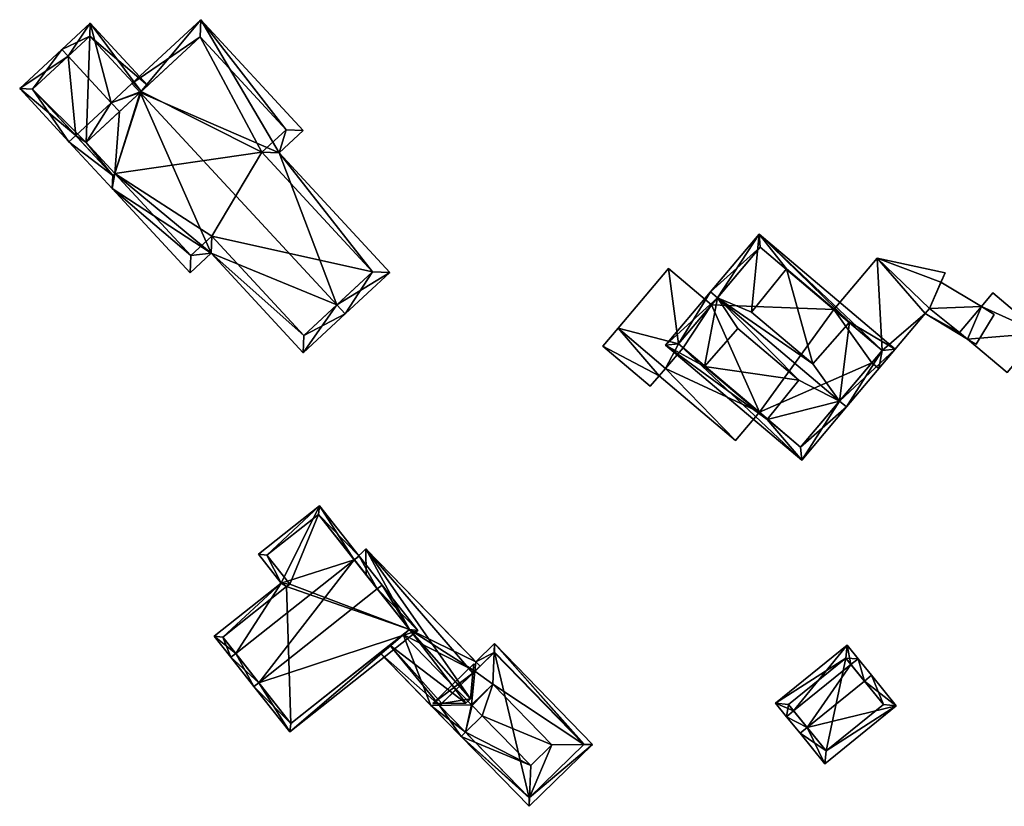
# Model space of a CAD drawing. Header units: inches. Extents: x 2685601 to 2690022, y 1235992 to 1239010.
# Tile 268 of 390: x 2688952 to 2689033, y 1237652 to 1237717. Entities that reach past the tile are written whole.
import ezdxf

# ---------------------------------------------------------------- set-up
doc = ezdxf.new("R2010")
doc.units = ezdxf.units.IN
doc.header["$MEASUREMENT"] = 0
doc.layers.add('Gebaeude Einzelhaus', color=10, linetype='Continuous')
doc.layers.add('Offenes Gebaeude', color=10, linetype='Continuous')

msp = doc.modelspace()

# ---------------------------------------------------------------- meshes
at = {"layer": 'Gebaeude Einzelhaus'}
mesh = msp.add_polyface(dxfattribs=at)
corners = [(2688959.517, 1237710.137, 465.116), (2688957.461, 1237706.871, 463.311), (2688960.196, 1237709.403, 465.116), (2688956.599, 1237707.435, 463.191), (2688959.641, 1237704.149, 463.191), (2688959.824, 1237704.318, 463.312), (2688955.973, 1237713.966, 465.115), (2688951.995, 1237711.305, 462.828), (2688955.464, 1237714.516, 465.115), (2688956.049, 1237706.926, 462.828), (2688961.976, 1237711.05, 464.02), (2688962.526, 1237711.56, 463.682), (2688957.794, 1237716.673, 463.682), (2688953.055, 1237711.264, 463.191), (2688957.753, 1237715.613, 464.021), (2688957.753, 1237715.613, 454.876), (2688961.976, 1237711.05, 454.876), (2688953.055, 1237711.264, 454.876), (2688959.641, 1237704.149, 454.876), (2688959.824, 1237704.318, 454.876), (2688957.461, 1237706.871, 454.876)]
mesh.append_faces([[corners[k] for k in face] for face in [(14, 11, 10), (14, 12, 11), (14, 8, 12), (14, 6, 8), (9, 13, 3), (13, 8, 6), (9, 7, 13), (13, 7, 8), (10, 0, 2), (10, 12, 0), (0, 12, 6), (6, 12, 8), (10, 11, 12), (3, 7, 9), (3, 6, 7), (7, 6, 8), (3, 0, 6), (5, 1, 4), (4, 1, 3), (3, 1, 0), (0, 1, 2)]], dxfattribs={"color": 13})
mesh.append_faces([[corners[k] for k in face] for face in [(16, 20, 15), (15, 20, 17), (17, 20, 18), (18, 20, 19), (18, 19, 4), (4, 19, 5), (17, 3, 13), (17, 18, 3), (3, 18, 4), (13, 15, 17), (6, 14, 13), (13, 14, 15), (15, 10, 16), (15, 14, 10)]], dxfattribs={"color": 41})
mesh = msp.add_polyface(dxfattribs=at)
corners = [(2688966.888, 1237716.959, 462.828), (2688973.328, 1237706.014, 464.027), (2688975.316, 1237707.854, 462.828), (2688961.904, 1237710.984, 466.242), (2688978.071, 1237693.518, 466.242), (2688982.425, 1237696.185, 464.027), (2688961.225, 1237711.718, 466.242), (2688978.75, 1237692.784, 466.242), (2688959.6, 1237703.089, 462.828), (2688966.014, 1237696.159, 462.828), (2688967.746, 1237697.763, 463.969), (2688975.305, 1237689.595, 463.97), (2688959.824, 1237704.318, 463.312), (2688959.517, 1237710.137, 465.116), (2688960.196, 1237709.403, 465.116), (2688957.461, 1237706.871, 463.311), (2688959.641, 1237704.149, 463.191), (2688956.049, 1237706.926, 462.828), (2688956.599, 1237707.435, 463.191), (2688966.069, 1237697.573, 463.312), (2688967.801, 1237699.176, 464.453), (2688975.36, 1237691.009, 464.454), (2688981.011, 1237696.24, 464.47), (2688971.914, 1237706.069, 464.469), (2688973.903, 1237707.909, 463.27), (2688966.833, 1237715.546, 463.271), (2688981.011, 1237696.24, 454.876), (2688971.914, 1237706.069, 454.876), (2688973.903, 1237707.909, 454.876), (2688966.833, 1237715.546, 454.876), (2688961.976, 1237711.05, 464.02), (2688961.976, 1237711.05, 454.876), (2688959.824, 1237704.318, 454.876), (2688966.069, 1237697.573, 454.876), (2688967.801, 1237699.176, 454.876), (2688975.36, 1237691.009, 454.876), (2688957.461, 1237706.871, 454.876)]
mesh.append_faces([[corners[k] for k in face] for face in [(0, 25, 6), (6, 25, 3), (1, 24, 2), (2, 24, 0), (0, 24, 25), (1, 23, 24), (5, 22, 1), (1, 22, 23), (5, 7, 22), (22, 7, 4), (14, 13, 3), (3, 13, 6), (10, 21, 11), (11, 21, 7), (7, 21, 4), (10, 20, 21), (8, 19, 9), (9, 19, 10), (10, 19, 20), (8, 12, 19), (8, 16, 12), (8, 17, 16), (16, 17, 18), (8, 16, 17), (17, 16, 18), (8, 12, 16), (12, 14, 15), (12, 3, 14), (14, 3, 13), (13, 3, 6), (4, 11, 7), (8, 10, 12), (12, 10, 3), (3, 10, 4), (4, 10, 11), (8, 9, 10), (5, 4, 7), (3, 0, 6), (5, 1, 4), (4, 1, 3), (3, 1, 0), (0, 1, 2)]], dxfattribs={"color": 13})
mesh.append_faces([[corners[k] for k in face] for face in [(27, 29, 28), (27, 31, 29), (27, 32, 31), (31, 32, 36), (27, 34, 32), (32, 34, 33), (27, 26, 34), (34, 26, 35), (4, 21, 22), (22, 21, 26), (26, 21, 35), (21, 20, 35), (35, 20, 34), (20, 19, 34), (34, 19, 33), (33, 19, 32), (32, 19, 12), (30, 25, 31), (31, 25, 29), (14, 3, 30), (30, 3, 25), (25, 24, 29), (29, 24, 28), (24, 27, 28), (24, 23, 27), (23, 26, 27), (23, 22, 26)]], dxfattribs={"color": 41})
mesh = msp.add_polyface(dxfattribs=at)
corners = [(2689013.463, 1237684.106, 468.588), (2689005.11, 1237690.225, 467.984), (2689016.299, 1237680.779, 467.984), (2689008.795, 1237694.59, 472.821), (2689009.368, 1237694.106, 472.821), (2689008.293, 1237688.471, 468.588), (2689019.411, 1237685.628, 472.821), (2689019.984, 1237685.144, 472.821), (2689016.071, 1237687.332, 472.099), (2689011.035, 1237691.584, 472.1), (2689012.793, 1237699.324, 467.984), (2689012.17, 1237692.928, 472.112), (2689020.225, 1237692.116, 468.54), (2689023.98, 1237689.878, 467.984), (2689015.055, 1237696.481, 468.541), (2689017.206, 1237688.677, 472.112), (2689020.225, 1237692.116, 469.976), (2689015.055, 1237696.481, 469.976), (2689008.293, 1237688.471, 469.976), (2689013.463, 1237684.106, 469.976), (2689016.21, 1237681.836, 468.619), (2689006.168, 1237690.314, 468.619), (2689022.924, 1237689.789, 468.569), (2689012.881, 1237698.268, 468.57), (2689022.065, 1237688.772, 467.464), (2689016.21, 1237681.836, 458.663), (2689022.065, 1237688.772, 458.663), (2689022.924, 1237689.789, 467.464), (2689018.948, 1237693.146, 467.464), (2689012.881, 1237698.268, 458.664), (2689018.948, 1237693.146, 458.663), (2689008.871, 1237693.517, 467.559), (2689008.871, 1237693.517, 458.663), (2689006.168, 1237690.314, 467.559), (2689012.82, 1237684.698, 464.809), (2689006.542, 1237689.998, 467.559), (2689006.542, 1237689.998, 464.809), (2689012.82, 1237684.698, 458.663), (2689006.542, 1237689.998, 458.663), (2689006.168, 1237690.314, 458.663), (2689022.924, 1237689.789, 458.663)]
mesh.append_faces([[corners[k] for k in face] for face in [(4, 21, 3), (23, 4, 3), (3, 21, 1), (22, 23, 10), (10, 23, 3), (13, 22, 10), (7, 20, 6), (6, 22, 7), (7, 22, 13), (21, 20, 2), (1, 21, 2), (2, 20, 7), (19, 8, 18), (18, 8, 9), (15, 17, 11), (15, 16, 17), (15, 6, 12), (12, 6, 13), (13, 6, 7), (11, 4, 15), (15, 4, 6), (10, 11, 14), (12, 10, 14), (10, 12, 13), (11, 10, 4), (4, 10, 3), (8, 4, 9), (9, 4, 5), (6, 8, 0), (8, 6, 4), (0, 2, 6), (6, 2, 7), (5, 1, 0), (1, 5, 4), (3, 1, 4), (0, 1, 2)]], dxfattribs={"color": 13})
mesh.append_faces([[corners[k] for k in face] for face in [(26, 30, 40), (30, 32, 29), (32, 38, 39), (26, 37, 30), (30, 37, 32), (32, 37, 38), (26, 25, 37), (25, 34, 37), (34, 35, 36), (34, 21, 35), (35, 21, 33), (25, 20, 34), (34, 20, 21), (21, 31, 33), (31, 29, 32), (31, 23, 29), (21, 4, 31), (31, 4, 23), (29, 28, 30), (28, 22, 27), (29, 23, 28), (28, 23, 22), (22, 24, 27), (24, 25, 26), (24, 20, 25), (22, 6, 24), (24, 6, 20), (12, 16, 15), (0, 8, 19), (5, 0, 18), (18, 0, 19), (5, 18, 9), (14, 11, 17), (12, 14, 16), (16, 14, 17)]], dxfattribs={"color": 41})
mesh = msp.add_polyface(dxfattribs=at)
corners = [(2689029.932, 1237690.719, 467.464), (2689033.19, 1237687.969, 467.464), (2689035.931, 1237691.215, 467.085), (2689031.068, 1237693.388, 467.217), (2689032.021, 1237694.518, 467.085), (2689029.28, 1237691.27, 467.464), (2689032.134, 1237692.744, 467.199), (2689031.072, 1237693.385, 467.217), (2689032.133, 1237692.743, 467.2), (2689022.5, 1237697.353, 467.464), (2689026.804, 1237693.223, 467.464), (2689028.085, 1237696.166, 467.464), (2689026.46, 1237692.816, 467.464), (2689022.924, 1237689.789, 467.464), (2689018.948, 1237693.146, 467.464), (2689022.638, 1237688.288, 467.464), (2689022.065, 1237688.772, 467.464), (2689026.804, 1237693.223, 467.419), (2689029.28, 1237691.27, 467.452), (2689027.747, 1237695.39, 467.217), (2689033.19, 1237687.969, 458.663), (2689035.931, 1237691.215, 458.663), (2689032.021, 1237694.518, 458.663), (2689031.068, 1237693.388, 458.663), (2689029.932, 1237690.719, 458.663), (2689029.28, 1237691.27, 458.663), (2689022.5, 1237697.353, 458.663), (2689018.948, 1237693.146, 458.663), (2689022.065, 1237688.772, 458.663), (2689022.638, 1237688.288, 458.663), (2689026.46, 1237692.816, 458.663), (2689028.085, 1237696.166, 458.663), (2689027.747, 1237695.39, 458.663), (2689026.804, 1237693.223, 458.663), (2689022.924, 1237689.789, 458.663), (2689032.134, 1237692.744, 467.217), (2689030.65, 1237690.286, 467.464), (2689030.65, 1237690.286, 467.452)]
mesh.append_faces([[corners[k] for k in face] for face in [(17, 3, 19), (0, 18, 12), (12, 18, 17), (17, 18, 3), (12, 13, 15), (15, 13, 16), (12, 9, 13), (13, 9, 14), (12, 10, 9), (9, 10, 11), (6, 7, 8), (0, 3, 5), (0, 2, 3), (3, 2, 4), (0, 1, 2)]], dxfattribs={"color": 13})
mesh.append_faces([[corners[k] for k in face] for face in [(30, 25, 24), (30, 33, 25), (25, 33, 23), (23, 33, 32), (0, 12, 30), (24, 0, 30), (37, 36, 0), (3, 23, 19), (19, 23, 32), (7, 8, 6), (7, 35, 8), (35, 37, 8), (35, 36, 37), (34, 29, 28), (34, 30, 29), (27, 26, 34), (34, 26, 30), (30, 26, 33), (33, 26, 32), (32, 26, 31), (9, 11, 26), (26, 11, 31), (31, 19, 32), (19, 10, 17), (31, 11, 19), (19, 11, 10), (10, 12, 17), (29, 30, 15), (15, 30, 12), (29, 15, 28), (28, 15, 16), (9, 26, 14), (14, 26, 27), (23, 24, 25), (23, 21, 24), (24, 21, 20), (23, 22, 21), (20, 1, 24), (0, 24, 1), (18, 0, 5), (5, 3, 18), (22, 23, 4), (4, 23, 3), (4, 2, 22), (22, 2, 21), (2, 20, 21), (2, 1, 20)]], dxfattribs={"color": 41})
mesh = msp.add_polyface(dxfattribs=at)
corners = [(2689006.168, 1237690.314, 467.559), (2689005.334, 1237696.504, 467.559), (2689001.198, 1237691.605, 467.559), (2689008.871, 1237693.517, 467.559), (2689005.11, 1237688.303, 467.558), (2689006.542, 1237689.998, 467.559), (2688999.955, 1237690.133, 464.809), (2689003.848, 1237686.845, 464.809), (2689004.565, 1237687.695, 464.809), (2689005.11, 1237688.303, 464.809), (2689010.861, 1237682.379, 464.809), (2689001.198, 1237691.605, 464.809), (2689012.82, 1237684.698, 464.809), (2689006.542, 1237689.998, 464.809), (2689005.334, 1237696.504, 458.663), (2689008.871, 1237693.517, 458.663), (2689001.198, 1237691.605, 458.663), (2689006.168, 1237690.314, 458.663), (2689005.11, 1237688.303, 458.663), (2689006.542, 1237689.998, 458.663), (2688999.955, 1237690.133, 458.663), (2689003.848, 1237686.845, 458.663), (2689004.565, 1237687.695, 458.663), (2689010.861, 1237682.379, 458.663), (2689012.82, 1237684.698, 458.663)]
mesh.append_faces([[corners[k] for k in face] for face in [(9, 12, 13), (9, 10, 12), (6, 8, 11), (11, 8, 9), (9, 8, 10), (6, 7, 8), (0, 4, 5), (0, 2, 4), (3, 1, 0), (0, 1, 2)]], dxfattribs={"color": 13})
mesh.append_faces([[corners[k] for k in face] for face in [(24, 18, 19), (18, 22, 16), (16, 22, 20), (20, 22, 21), (24, 23, 18), (18, 23, 22), (23, 24, 10), (10, 24, 12), (10, 8, 23), (23, 8, 22), (8, 7, 22), (22, 7, 21), (7, 6, 21), (21, 6, 20), (11, 16, 6), (6, 16, 20), (16, 17, 18), (18, 17, 19), (16, 14, 17), (17, 14, 15), (4, 2, 9), (9, 2, 11), (1, 11, 2), (1, 14, 11), (11, 14, 16), (15, 14, 3), (3, 14, 1), (9, 13, 4), (4, 13, 5)]], dxfattribs={"color": 41})
mesh = msp.add_polyface(dxfattribs=at)
corners = [(2688973.501, 1237670.663, 462.752), (2688976.64, 1237677.009, 461.272), (2688971.621, 1237673.04, 461.272), (2688979.503, 1237672.581, 463.832), (2688979.895, 1237672.891, 463.832), (2688969.758, 1237664.876, 463.832), (2688967.99, 1237666.305, 462.752), (2688969.365, 1237664.566, 463.832), (2688971.256, 1237662.173, 466.25), (2688971.649, 1237662.484, 466.25), (2688981.396, 1237670.189, 466.25), (2688981.788, 1237670.499, 466.25), (2688974.214, 1237658.433, 462.837), (2688984.745, 1237666.759, 462.837), (2688968.693, 1237666.223, 462.996), (2688974.296, 1237659.135, 463.195), (2688984.043, 1237666.841, 463.195), (2688976.558, 1237676.306, 461.516), (2688972.324, 1237672.958, 461.516), (2688974.204, 1237670.58, 462.996), (2688973.924, 1237670.376, 462.989), (2688979.515, 1237672.567, 459.937), (2688976.558, 1237676.306, 453.016), (2688984.043, 1237666.841, 453.016), (2688979.515, 1237672.567, 460.037), (2688980.483, 1237671.343, 460.657), (2688984.043, 1237666.841, 460.903), (2688984.043, 1237666.841, 460.438), (2688972.324, 1237672.958, 453.016), (2688974.204, 1237670.58, 453.016), (2688973.924, 1237670.376, 453.016), (2688968.693, 1237666.223, 453.016), (2688974.296, 1237659.135, 453.016), (2688981.621, 1237664.926, 459.937), (2688981.621, 1237664.926, 460.037), (2688982.437, 1237665.572, 460.423), (2688983.532, 1237666.437, 461.175)]
mesh.append_faces([[corners[k] for k in face] for face in [(20, 14, 0), (19, 20, 0), (18, 19, 0), (2, 18, 0), (17, 18, 1), (1, 18, 2), (3, 17, 4), (10, 3, 4), (4, 17, 1), (16, 10, 11), (11, 10, 4), (13, 16, 11), (12, 15, 16), (12, 16, 13), (9, 15, 8), (8, 15, 12), (5, 9, 7), (14, 5, 7), (7, 9, 8), (0, 14, 6), (6, 14, 7), (9, 13, 10), (10, 13, 11), (8, 12, 9), (9, 12, 13), (3, 10, 4), (4, 10, 11), (5, 9, 3), (3, 9, 10), (7, 8, 5), (5, 8, 9), (5, 6, 7), (3, 0, 5), (5, 0, 6), (4, 1, 3), (3, 1, 0), (0, 1, 2)]], dxfattribs={"color": 13})
mesh.append_faces([[corners[k] for k in face] for face in [(30, 32, 31), (22, 29, 28), (23, 32, 30), (23, 30, 29), (23, 29, 22), (16, 36, 26), (16, 34, 36), (33, 27, 35), (33, 23, 27), (33, 32, 23), (16, 15, 34), (34, 15, 33), (33, 15, 32), (5, 15, 9), (5, 32, 15), (5, 31, 32), (5, 14, 31), (14, 20, 31), (31, 20, 30), (20, 29, 30), (20, 19, 29), (19, 18, 29), (29, 18, 28), (18, 17, 28), (28, 17, 22), (23, 21, 27), (25, 16, 26), (25, 10, 16), (24, 3, 25), (25, 3, 10), (21, 17, 24), (24, 17, 3), (23, 22, 21), (21, 22, 17)]], dxfattribs={"color": 41})
mesh = msp.add_polyface(dxfattribs=at)
corners = [(2688988.293, 1237658.07, 460.037), (2688993.883, 1237652.326, 460.037), (2688993.911, 1237653.052, 460.284), (2688994.013, 1237655.668, 461.175), (2688988.652, 1237658.419, 460.272), (2688990.029, 1237659.76, 461.175), (2688989.424, 1237663.429, 460.284), (2688990.909, 1237662.358, 461.175), (2688991.011, 1237664.973, 460.284), (2688989.159, 1237660.654, 461.175), (2688989.498, 1237664.2, 460.037), (2688991.039, 1237665.699, 460.037), (2688989.253, 1237663.263, 460.284), (2688985.968, 1237660.765, 460.037), (2688986.695, 1237660.773, 460.284), (2688989.327, 1237664.033, 460.037), (2688989.052, 1237661.161, 460.959), (2688988.676, 1237660.795, 460.959), (2688999.105, 1237657.409, 460.037), (2688998.379, 1237657.401, 460.284), (2688995.763, 1237657.37, 461.175), (2688989.194, 1237660.618, 461.175), (2688993.893, 1237653.034, 460.272), (2688998.398, 1237657.419, 460.272), (2688991.029, 1237664.991, 460.272), (2688991.029, 1237664.991, 453.016), (2688998.398, 1237657.419, 453.016), (2688989.847, 1237663.841, 459.937), (2688986.523, 1237660.606, 453.016), (2688986.523, 1237660.606, 460.172), (2688989.847, 1237663.841, 460.037), (2688988.652, 1237658.419, 460.172), (2688993.893, 1237653.034, 453.016)]
mesh.append_faces([[corners[k] for k in face] for face in [(11, 24, 8), (18, 23, 11), (11, 23, 24), (18, 19, 23), (1, 2, 18), (18, 2, 19), (14, 13, 12), (12, 13, 15), (11, 8, 10), (10, 8, 6), (0, 22, 1), (1, 22, 2), (0, 4, 22), (7, 5, 20), (20, 5, 3), (7, 21, 5), (7, 9, 21), (19, 7, 20), (19, 8, 7), (18, 11, 19), (19, 11, 8), (2, 20, 3), (2, 19, 20), (1, 18, 2), (2, 18, 19), (12, 14, 16), (16, 14, 17), (15, 13, 12), (12, 13, 14), (6, 8, 10), (10, 8, 11), (9, 7, 6), (6, 7, 8), (0, 3, 4), (4, 3, 5), (0, 2, 3), (0, 1, 2)]], dxfattribs={"color": 13})
mesh.append_faces([[corners[k] for k in face] for face in [(25, 32, 28), (26, 32, 25), (32, 2, 22), (23, 19, 26), (26, 19, 32), (32, 19, 2), (28, 31, 29), (31, 22, 4), (28, 32, 31), (31, 32, 22), (8, 30, 6), (8, 27, 30), (27, 28, 12), (12, 28, 14), (14, 28, 29), (27, 25, 28), (8, 24, 27), (27, 24, 25), (24, 23, 25), (25, 23, 26)]], dxfattribs={"color": 41})
mesh = msp.add_polyface(dxfattribs=at)
corners = [(2689021.449, 1237662.618, 464.705), (2689024.068, 1237660.58, 462.145), (2689022.031, 1237663.09, 464.705), (2689016.74, 1237658.798, 464.705), (2689018.194, 1237655.815, 462.145), (2689016.158, 1237658.325, 464.705), (2689020.926, 1237664.451, 462.999), (2689020.344, 1237663.979, 462.999), (2689015.635, 1237660.16, 462.999), (2689015.053, 1237659.688, 462.999), (2689020.024, 1237665.564, 462.145), (2689014.151, 1237660.799, 462.145), (2689023.013, 1237660.69, 462.739), (2689018.304, 1237656.87, 462.739), (2689019.914, 1237664.509, 462.592), (2689015.206, 1237660.689, 462.593), (2689023.013, 1237660.69, 456.978), (2689019.914, 1237664.509, 456.978), (2689015.206, 1237660.689, 456.978), (2689018.304, 1237656.87, 456.978)]
mesh.append_faces([[corners[k] for k in face] for face in [(3, 13, 5), (5, 13, 4), (8, 3, 9), (15, 8, 9), (9, 3, 5), (14, 15, 11), (11, 15, 9), (10, 14, 11), (7, 14, 6), (0, 7, 6), (6, 14, 10), (12, 0, 2), (2, 0, 6), (1, 13, 12), (4, 13, 1), (1, 12, 2), (8, 11, 9), (6, 10, 7), (7, 10, 8), (8, 10, 11), (3, 9, 5), (3, 8, 9), (0, 7, 3), (3, 7, 8), (2, 6, 0), (0, 6, 7), (4, 3, 5), (4, 1, 3), (3, 1, 0), (0, 1, 2)]], dxfattribs={"color": 13})
mesh.append_faces([[corners[k] for k in face] for face in [(17, 19, 18), (16, 19, 17), (12, 19, 16), (13, 19, 12), (3, 19, 13), (18, 19, 8), (8, 19, 3), (15, 18, 8), (17, 18, 14), (14, 18, 15), (16, 17, 7), (7, 17, 14), (0, 16, 7), (12, 16, 0)]], dxfattribs={"color": 41})
at = {"layer": 'Offenes Gebaeude'}
mesh = msp.add_polyface(dxfattribs=at)
corners = [(2688980.461, 1237673.488, 460.037), (2688979.515, 1237672.567, 460.037), (2688980.483, 1237671.343, 460.657), (2688984.043, 1237666.841, 460.903), (2688989.498, 1237664.2, 460.037), (2688989.424, 1237663.429, 460.284), (2688983.532, 1237666.437, 461.175), (2688989.159, 1237660.654, 461.175), (2688989.847, 1237663.841, 460.037), (2688985.815, 1237660.616, 460.037), (2688981.621, 1237664.926, 460.037), (2688988.652, 1237658.419, 460.272), (2688989.194, 1237660.618, 461.175), (2688988.293, 1237658.07, 460.037), (2688990.029, 1237659.76, 461.175), (2688979.515, 1237672.567, 459.937), (2688980.461, 1237673.488, 459.937), (2688988.293, 1237658.07, 459.937), (2688981.621, 1237664.926, 459.937), (2688988.652, 1237658.419, 460.172), (2688989.847, 1237663.841, 459.937), (2688984.043, 1237666.841, 460.438), (2688989.052, 1237661.161, 460.959), (2688988.676, 1237660.795, 460.959), (2688982.437, 1237665.572, 460.423), (2688989.253, 1237663.263, 460.284), (2688986.523, 1237660.606, 460.172), (2688986.695, 1237660.773, 460.284)]
mesh.append_faces([[corners[k] for k in face] for face in [(12, 11, 14), (11, 9, 13), (12, 7, 11), (11, 7, 9), (9, 6, 10), (9, 7, 6), (4, 5, 8), (5, 6, 7), (4, 3, 5), (5, 3, 6), (4, 0, 3), (3, 0, 2), (0, 1, 2)]], dxfattribs={"color": 13})
mesh.append_faces([[corners[k] for k in face] for face in [(17, 26, 19), (26, 24, 27), (27, 24, 23), (17, 18, 26), (26, 18, 24), (22, 16, 25), (25, 16, 20), (21, 23, 24), (21, 22, 23), (15, 16, 21), (21, 16, 22), (16, 4, 20), (20, 4, 8), (16, 0, 4), (17, 19, 13), (13, 19, 11), (17, 9, 18), (18, 9, 10), (17, 13, 9), (16, 15, 0), (0, 15, 1)]], dxfattribs={"color": 41})

doc.saveas('drawing.dxf')
